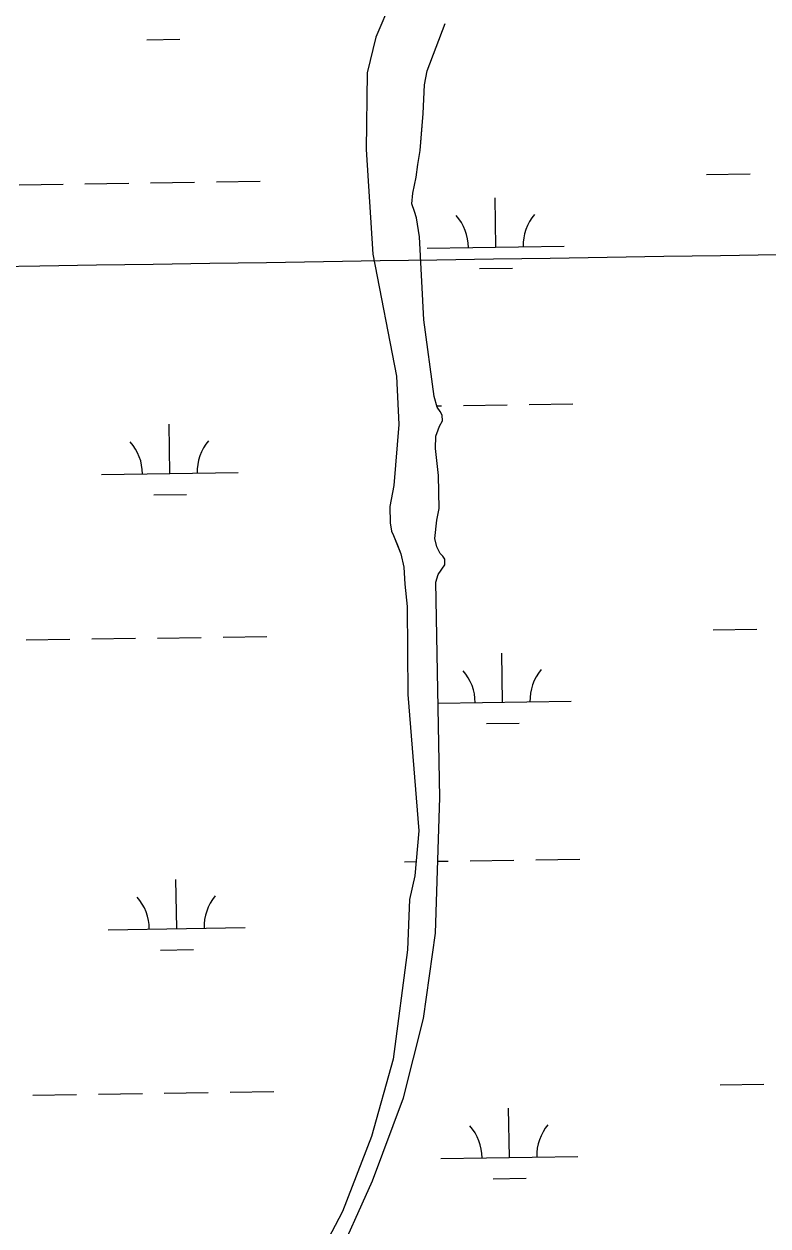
# Model space of a CAD drawing. Extents: x 3807117 to 3845308, y 337856 to 363736.
# Drawn here: x 3838076 to 3838619, y 349040 to 349918 of the extents above; entities that cross this region are included whole.
import ezdxf

# ---------------------------------------------------------------- set-up
doc = ezdxf.new("R2010")
doc.units = 0
for name, color, linetype in [('V-GRID-MAJR', 7, 'Continuous'), ('V-TOPO-SHOR', 7, 'Continuous'), ('V-WETL-SWMP', 7, 'Continuous')]:
    doc.layers.add(name, color=color, linetype=linetype)

msp = doc.modelspace()

# ---------------------------------------------------------------- linework, layer by layer
at = {"layer": 'V-GRID-MAJR'}
msp.add_spline([(3811276.87, 349341.55), (3816580.93, 349419.09), (3821884.97, 349497.4), (3827189.01, 349576.48), (3832493.03, 349656.33), (3837797.04, 349736.96), (3843101.04, 349818.35)], degree=3, dxfattribs=at)
at = {"layer": 'V-TOPO-SHOR'}
for points in [[(3838344.02, 349935.36), (3838332.61, 349908.45), (3838326.35, 349882.43), (3838325.54, 349826.53), (3838330.39, 349749.97), (3838347.77, 349660.8), (3838349.49, 349625.36), (3838345.87, 349580.81), (3838342.94, 349565.49), (3838343.18, 349553.68), (3838344.06, 349547.51), (3838345.52, 349544.39), (3838348.43, 349537.14), (3838350.85, 349530.93), (3838353.18, 349521.12), (3838353.91, 349508.79), (3838355.57, 349492.34), (3838356.1, 349428.2), (3838364, 349328.48), (3838361.17, 349295.71), (3838357.17, 349278.36), (3838355.78, 349241.46), (3838345.16, 349161.68), (3838329.46, 349105.1), (3838308.15, 349050.2), (3838274.29, 348985.33)], [(3838302.07, 349010.32), (3838330.23, 349072.76), (3838352.7, 349133.28), (3838367.42, 349191.42), (3838376.08, 349253.8), (3838379.45, 349352.74), (3838376.52, 349510.31), (3838378.19, 349515.91), (3838382.98, 349522.98), (3838383.08, 349527.09), (3838381.59, 349529.17), (3838379.58, 349531.27), (3838377.13, 349535.95), (3838375.74, 349542.14), (3838377.08, 349555.45), (3838378.82, 349564.13), (3838378.37, 349588.25), (3838376.27, 349607.79), (3838376.49, 349617.02), (3838378.14, 349621.6), (3838379.22, 349624.14), (3838381.37, 349628.2), (3838380.96, 349632.31), (3838379.48, 349634.91), (3838377.5, 349638.03), (3838375.12, 349645.79), (3838367.73, 349701.88), (3838364.55, 349762.5), (3838362.31, 349776.4), (3838360.89, 349781.05), (3838358.97, 349786.74), (3838359.66, 349794.42), (3838361.99, 349806.17), (3838363.24, 349815.37), (3838365.02, 349825.59), (3838366.48, 349844.02), (3838367.2, 349852.73), (3838368.21, 349873.74), (3838369.99, 349883.96), (3838383.13, 349918.53)]]:
    msp.add_lwpolyline(points, dxfattribs=at)
at = {"layer": 'V-WETL-SWMP'}
for p, q in [((3838165.42, 349906.66), (3838189.42, 349907.02)), ((3838168.15, 349802.04), (3838200.14, 349802.52)), ((3838216.14, 349802.76), (3838248.14, 349803.24)), ((3838574.01, 349808.13), (3838606.01, 349808.6)), ((3838072.16, 349800.61), (3838104.15, 349801.09)), ((3838120.15, 349801.33), (3838152.15, 349801.8)), ((3838420.2, 349755.07), (3838419.66, 349791.07)), ((3838370.2, 349754.32), (3838470.19, 349755.82)), ((3838408.43, 349739.46), (3838432.43, 349739.82)), ((3838348.52, 349638.55), (3838348.85, 349638.56)), ((3838377.21, 349638.98), (3838380.52, 349639.03)), ((3838396.52, 349639.27), (3838428.52, 349639.75)), ((3838444.51, 349639.99), (3838476.51, 349640.47)), ((3838182.18, 349589.63), (3838181.64, 349625.62)), ((3838132.18, 349588.88), (3838232.17, 349590.38)), ((3838170.41, 349574.02), (3838194.4, 349574.38)), ((3838077.14, 349467.97), (3838109.14, 349468.45)), ((3838125.14, 349468.69), (3838157.13, 349469.17)), ((3838173.13, 349469.41), (3838205.13, 349469.89)), ((3838221.13, 349470.13), (3838253.12, 349470.61)), ((3838578.99, 349475.49), (3838610.99, 349475.97)), ((3838425.18, 349422.44), (3838424.64, 349458.43)), ((3838378.17, 349421.73), (3838475.17, 349423.18)), ((3838413.41, 349406.83), (3838437.41, 349407.19)), ((3838353.51, 349305.92), (3838362.06, 349306.04)), ((3838377.87, 349306.28), (3838385.5, 349306.4)), ((3838401.5, 349306.64), (3838433.5, 349307.12)), ((3838449.5, 349307.35), (3838481.49, 349307.83)), ((3838187.16, 349256.99), (3838186.62, 349292.99)), ((3838137.16, 349256.24), (3838237.15, 349257.74)), ((3838175.39, 349241.38), (3838199.39, 349241.74)), ((3838583.98, 349142.85), (3838615.97, 349143.33)), ((3838082.13, 349135.33), (3838114.12, 349135.81)), ((3838130.12, 349136.05), (3838162.12, 349136.53)), ((3838178.11, 349136.77), (3838210.11, 349137.25)), ((3838226.11, 349137.49), (3838258.11, 349137.97)), ((3838430.16, 349089.8), (3838429.62, 349125.79)), ((3838380.17, 349089.05), (3838480.16, 349090.55)), ((3838418.4, 349074.19), (3838442.39, 349074.55))]:
    msp.add_line(p, q, dxfattribs=at)
for points in [[(3838344.02, 349935.36), (3838332.61, 349908.45), (3838326.35, 349882.43), (3838325.54, 349826.53), (3838330.39, 349749.97), (3838347.77, 349660.8), (3838349.49, 349625.36), (3838345.87, 349580.81), (3838342.94, 349565.49), (3838343.18, 349553.68), (3838344.06, 349547.51), (3838345.52, 349544.39), (3838350.85, 349530.93), (3838353.18, 349521.12), (3838353.91, 349508.79), (3838355.57, 349492.34), (3838356.1, 349428.2), (3838364, 349328.48), (3838361.17, 349295.71), (3838357.17, 349278.36), (3838355.78, 349241.46), (3838345.16, 349161.67), (3838329.46, 349105.1), (3838308.15, 349050.2), (3838274.29, 348985.33)], [(3838362.31, 349776.4), (3838360.88, 349781.05), (3838358.97, 349786.74), (3838359.66, 349794.42), (3838361.99, 349806.17), (3838363.24, 349815.37), (3838365.02, 349825.59), (3838367.2, 349852.73), (3838368.21, 349873.74), (3838369.99, 349883.96), (3838383.13, 349918.53)], [(3838302.07, 349010.33), (3838330.23, 349072.76), (3838352.7, 349133.28), (3838367.42, 349191.42), (3838376.08, 349253.8), (3838379.45, 349352.74), (3838376.52, 349510.31), (3838378.19, 349515.91), (3838382.98, 349522.98), (3838383.08, 349527.09), (3838381.59, 349529.17), (3838379.58, 349531.27), (3838377.13, 349535.95), (3838375.74, 349542.14), (3838377.08, 349555.45), (3838378.82, 349564.12), (3838378.37, 349588.25), (3838376.27, 349607.79), (3838376.49, 349617.02), (3838378.14, 349621.6), (3838379.22, 349624.14), (3838381.37, 349628.2), (3838380.96, 349632.31), (3838379.48, 349634.91), (3838377.5, 349638.03), (3838375.12, 349645.79), (3838367.73, 349701.88), (3838364.55, 349762.5), (3838362.31, 349776.4)]]:
    msp.add_lwpolyline(points, dxfattribs=at)
for centre, start, end in [((3838364.95, 349754.72), 0.08653, 41.63019), ((3838475.42, 349756.38), 140.08653, 181.63019), ((3838126.93, 349589.27), 0.08653, 41.63019), ((3838237.4, 349590.93), 140.08653, 181.63019), ((3838369.94, 349422.08), 0.08653, 41.63019), ((3838480.41, 349423.74), 140.08653, 181.63019), ((3838131.91, 349256.64), 0.08653, 41.63019), ((3838242.39, 349258.29), 140.08653, 181.63019), ((3838374.92, 349089.45), 0.08653, 41.63019), ((3838485.39, 349091.1), 140.08653, 181.63019)]:
    msp.add_arc(centre, 35.25, start, end, dxfattribs=at)

doc.saveas('drawing.dxf')
